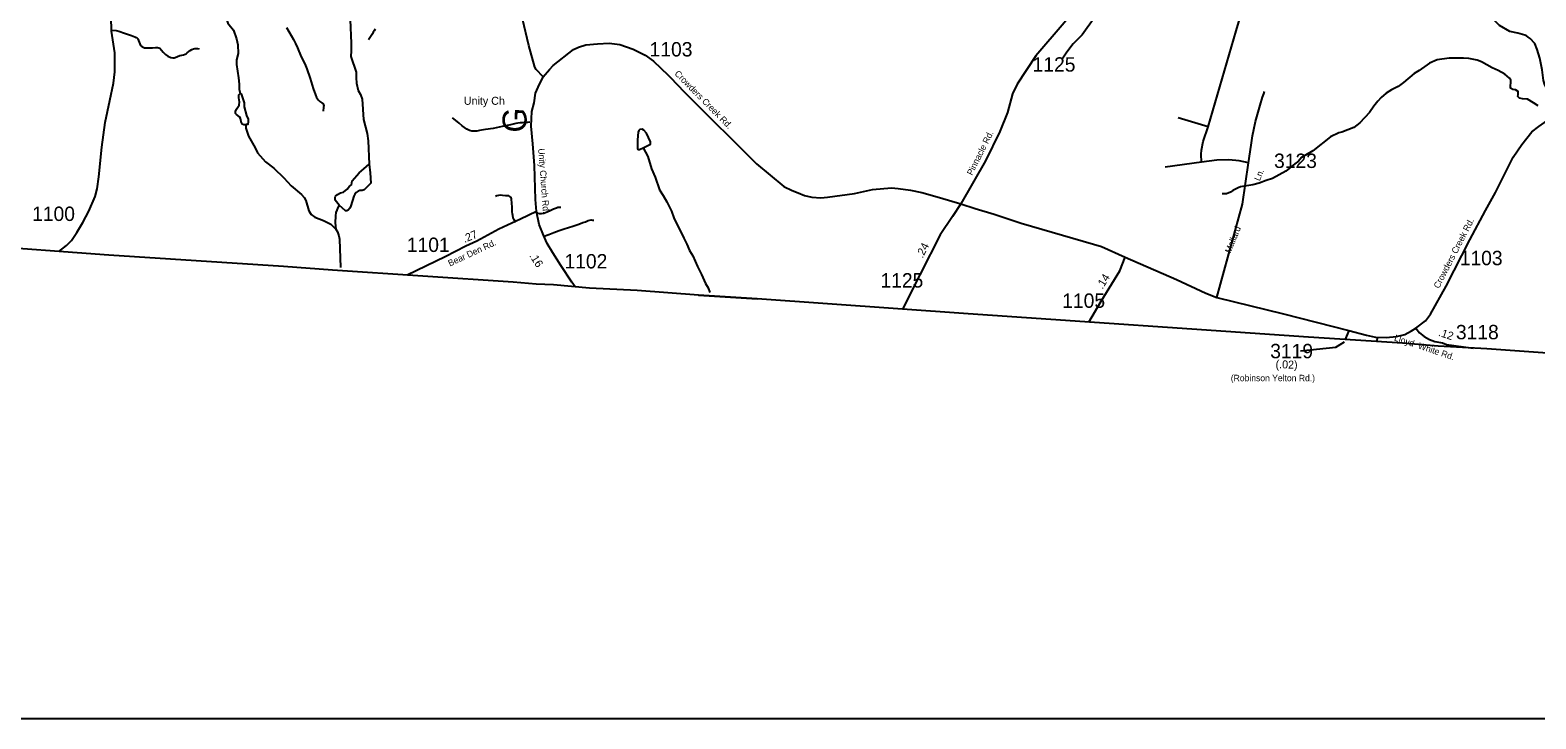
# Model space of a CAD drawing. Extents: x 1268485 to 1426702, y 514839 to 616766.
# Drawn here: x 1307707 to 1323145, y 517504 to 524572 of the extents above; entities that cross this region are included whole.
import ezdxf

# ---------------------------------------------------------------- set-up
doc = ezdxf.new("R2010")
doc.units = 0
for name, color, linetype in [('Old_Level_11', 7, 'Continuous'), ('Old_Level_17', 7, 'Continuous'), ('Old_Level_22', 7, 'Continuous'), ('Old_Level_32', 7, 'Continuous'), ('Old_Level_35', 7, 'Continuous'), ('Old_Level_45', 7, 'Continuous'), ('Old_Level_52', 7, 'Continuous'), ('Old_Level_62', 7, 'Continuous'), ('Old_Level_63', 7, 'Continuous'), ('Old_Level_8', 7, 'Continuous')]:
    doc.layers.add(name, color=color, linetype=linetype)

msp = doc.modelspace()

# ---------------------------------------------------------------- linework, layer by layer
at = {"layer": 'Old_Level_11'}
msp.add_lwpolyline([(1320732.74, 521281.196), (1321092.196, 521318.777), (1321183.401, 521372.463)], dxfattribs=at)
at = {"layer": 'Old_Level_32'}
msp.add_line((1321226.504, 521488.995), (1321190.18, 521398.319), dxfattribs=at)
for points in [[(1312968.383, 524092.606), (1312896.071, 524168.297), (1312882.554, 524192.581), (1312821.783, 524414.112), (1312756.022, 524685.967), (1312674.579, 524973.946), (1312643.393, 525094.632), (1312635.287, 525169.031), (1312594.772, 525233.878), (1312562.022, 525296.767), (1312508.233, 525388.094), (1312455.476, 525441.181), (1312178.823, 525683.865), (1311889.509, 525962.717), (1311731.696, 526098.852), (1311639.185, 526172.365), (1311543.953, 526251.323), (1311377.977, 526428.298), (1311320.838, 526493.642), (1311222.885, 526583.491), (1310997.05, 526830.166), (1310779.376, 527045.259), (1310616.121, 527224.957), (1310545.377, 527315.077)], [(1320342.854, 526233.576), (1320297.713, 526141.452), (1320259.249, 526084.632), (1320187.892, 525955.874), (1320060.574, 525775.366), (1319935.044, 525630.987), (1319850.788, 525561.337), (1319735.393, 525488.021), (1319568.711, 525427.535), (1319398.366, 525365.216), (1319145.596, 525268.072), (1318836.001, 525190.018), (1318729.806, 525133.205), (1318668.679, 525088.613), (1318506.77, 524908.491), (1318308.144, 524647.113), (1318019.727, 524306.777), (1317826.135, 524017.401), (1317779.487, 523917.373), (1317728.589, 523727.934), (1317649.686, 523531.627), (1317500.9, 523230.8), (1317247.668, 522790.161)], [(1323578.105, 523763.749), (1323446.109, 523828.885), (1323347.39, 523885.099), (1323308.275, 523920.103), (1323286.466, 523943.994), (1323251.638, 523986.468), (1323236.218, 524010.564), (1323221.164, 524053.99), (1323210.374, 524165.734), (1323185.248, 524283.785), (1323159.127, 524374.179), (1323134.095, 524434.623), (1323085.118, 524485.808), (1323064.439, 524499.967), (1323043.76, 524515.214), (1323033.038, 524520.886), (1322958.39, 524540.645), (1322878.709, 524558.457), (1322771.613, 524619.491), (1322718.624, 524673.596), (1322646.171, 524792.626), (1322615.892, 524819.678), (1322591.02, 524831.582), (1322553.162, 524843.971)], [(1308001.501, 522299.561), (1308080.098, 522362.981), (1308132.935, 522413.444), (1308187.852, 522495.372), (1308248.11, 522598.079), (1308307.775, 522713.848), (1308373.68, 522863.455), (1308395.64, 522942.376), (1308411.372, 523067.657), (1308441.947, 523370.46), (1308476.103, 523622.775), (1308522.985, 523848.374), (1308562.761, 524026.478), (1308575.822, 524145.215), (1308574.042, 524339.943), (1308541.389, 524560.792), (1308536.639, 524708.025)], [(1312968.383, 524092.606), (1313032.156, 524169.16), (1313071.202, 524210.195), (1313278.993, 524373.493), (1313329.677, 524396.285), (1313404.204, 524420.598), (1313522.489, 524431.823), (1313644.653, 524436.968), (1313752.418, 524422.593), (1313889.336, 524375.416), (1314014.172, 524314.474), (1314098.763, 524252.343), (1314249.391, 524110.843), (1314270.869, 524084.398), (1314413.61, 523938.855), (1314651.238, 523697.983), (1314950.539, 523406.655), (1315154.608, 523199.731), (1315435.59, 522968.622), (1315519.21, 522927.462), (1315581.791, 522902.686), (1315647.093, 522875.731), (1315720.558, 522859.123), (1315813.069, 522850.954), (1315883.812, 522856.4), (1316158.625, 522894.517), (1316343.647, 522935.63), (1316537.828, 522953.039), (1316607.745, 522947.23), (1316732.739, 522930.184), (1316849.733, 522905.409), (1317029.314, 522853.678), (1317247.668, 522790.161)], [(1312898.347, 522712.156), (1312886.845, 522834.365), (1312876.736, 523184.114), (1312860.28, 523404.645), (1312844.548, 523587.251), (1312849.93, 523735.215), (1312874.181, 523826.571), (1312888.397, 523926.334), (1312915.847, 523987.812), (1312968.383, 524092.606)], [(1321913.307, 521511.964), (1322011.989, 521588.92), (1322063.687, 521656.988), (1322224.22, 521942.87), (1322469.103, 522419.613), (1322626.916, 522721.832), (1322732.258, 522905.411), (1322818.405, 523082.133), (1322912.612, 523266.643), (1322999.681, 523398.148), (1323102.69, 523526.952), (1323175.915, 523582.985), (1323292.214, 523664.881), (1323389.86, 523702.546), (1323504.139, 523747.198), (1323578.105, 523763.749)], [(1319874.159, 521827.802), (1320138.326, 522786.174), (1320199.845, 523209.705)], [(1317247.668, 522790.161), (1317165.359, 522660.367), (1317037.476, 522469.779), (1316836.128, 522074.989), (1316649.707, 521708.122)], [(1317247.668, 522790.161), (1317396.637, 522742.048), (1317589.822, 522682.148), (1317868.183, 522589.897), (1318078.899, 522530.829), (1318608.125, 522374.144), (1318690.997, 522351.596), (1318933.5, 522240.816)], [(1312898.347, 522712.156), (1312734.862, 522632.512), (1312511.637, 522528.025), (1312288.317, 522407.21), (1312175.317, 522355.228), (1311963.966, 522245.729), (1311573.229, 522056.821)], [(1313295.957, 521938.187), (1313261.458, 521985.102), (1313148.022, 522157.075), (1313067.114, 522285.042), (1313007.511, 522381.385), (1312970.471, 522467.572), (1312925.434, 522576.973), (1312898.347, 522712.156)], [(1318562.882, 521575.763), (1318688.137, 521792.212), (1318879.471, 522102.113), (1318933.5, 522240.816)], [(1318933.5, 522240.816), (1319458.673, 522013.185), (1319762.509, 521873.437), (1319874.159, 521827.802)], [(1319874.159, 521827.802), (1320557.047, 521659.744), (1321226.504, 521488.995)], [(1321226.504, 521488.995), (1321407.427, 521440.932), (1321499.105, 521422.678), (1321609.294, 521417.391), (1321715.356, 521429.731), (1321799.679, 521449.026), (1321871.114, 521485.684), (1321913.307, 521511.964)], [(1321913.307, 521511.964), (1321953.113, 521466.715), (1321998.347, 521426.896), (1322052.628, 521397.937), (1322108.718, 521378.027), (1322185.652, 521362.029), (1322229.612, 521347.366), (1322500.834, 521308.44)]]:
    msp.add_lwpolyline(points, dxfattribs=at)
at = {"layer": 'Old_Level_35'}
for p, q in [((1319784.004, 523579.888), (1319477.348, 523671.7)), ((1319716.747, 523218.535), (1319344.885, 523166.195)), ((1321515.771, 521420.587), (1321515.404, 521377.244))]:
    msp.add_line(p, q, dxfattribs=at)
for points in [[(1319784.004, 523579.888), (1320073.127, 524565.317), (1320220.355, 525060.62)], [(1308540.485, 524570.289), (1308588.365, 524567.008), (1308616.252, 524559.678), (1308676.127, 524541.736), (1308746.05, 524517.745), (1308779.269, 524504.519), (1308794.648, 524495.189), (1308804.285, 524488.371)], [(1310336.127, 524597.305), (1310407.28, 524475.145), (1310429.63, 524433.058), (1310449.828, 524390.561), (1310487.045, 524297.006), (1310524.98, 524224.931), (1310544.767, 524175.205), (1310577.37, 524075.396), (1310609.666, 523974.254), (1310633.35, 523906.228), (1310644.525, 523881.109), (1310662.467, 523852.504), (1310678.358, 523837.792), (1310697.736, 523824.771), (1310711.474, 523814.16), (1310716.088, 523804.009), (1310717.626, 523793.859), (1310716.498, 523781.3), (1310710.654, 523738.547)], [(1311244.917, 524580.388), (1311234.357, 524565.675), (1311225.13, 524550.041), (1311217.543, 524533.687), (1311177.353, 524472.736)], [(1308804.285, 524488.371), (1308811.872, 524481.041), (1308817.921, 524466.687), (1308824.483, 524447.258), (1308830.532, 524431.931), (1308840.477, 524415.321), (1308852.472, 524403.992), (1308867.133, 524395.38), (1308880.872, 524390.869), (1308899.737, 524389.382), (1308934.39, 524389.382), (1308961.355, 524390.51), (1308991.908, 524392.253), (1309011.798, 524393.996), (1309025.741, 524391.484), (1309037.634, 524385.179), (1309054.551, 524365.852), (1309070.955, 524346.577), (1309095.664, 524321.92), (1309119.655, 524304.337), (1309151.233, 524290.855), (1309171.123, 524287.369), (1309184.657, 524288.497), (1309195.729, 524291.418), (1309216.85, 524300.8), (1309242.174, 524310.181), (1309261.961, 524315.512), (1309278.981, 524318.383), (1309295.385, 524324.227), (1309306.458, 524328.943), (1309317.12, 524337.76), (1309334.14, 524352.37), (1309348.801, 524363.494), (1309366.23, 524373.491), (1309382.122, 524379.386), (1309396.168, 524382.872), (1309410.214, 524384.051), (1309424.26, 524383.436), (1309440.151, 524378.77)], [(1320199.845, 523209.705), (1320215.587, 523321.491), (1320229.53, 523413.918), (1320239.479, 523488.489), (1320254.551, 523551.696), (1320268.747, 523634.791), (1320316.729, 523802.933), (1320342.668, 523882.134), (1320354.151, 523916.788), (1320362.968, 523940.831)], [(1312832.02, 523628.537), (1312810.49, 523625.051), (1312789.165, 523623.923), (1312754.921, 523621.411), (1312732.263, 523619.104), (1312708.272, 523615.464), (1312687.356, 523612.337), (1312633.735, 523601.213), (1312579.396, 523588.602), (1312546.075, 523581.938), (1312455.135, 523563.33), (1312376.702, 523551.385), (1312314.982, 523540.774), (1312285.762, 523535.494), (1312257.875, 523533.495), (1312237.369, 523535.494), (1312212.763, 523542.773), (1312186.106, 523556.051), (1312138.329, 523590.55), (1312105.829, 523617.105), (1312067.996, 523647.042), (1312037.341, 523670.265)], [(1319716.747, 523218.535), (1319711.518, 523300.299), (1319716.747, 523339.823), (1319734.996, 523427.431), (1319784.004, 523579.888)], [(1320199.845, 523209.705), (1320104.295, 523229.556), (1319995.207, 523240.27), (1319873.919, 523238.733), (1319716.747, 523218.535)], [(1312685.921, 522598.201), (1312669.619, 522624.499), (1312661.007, 522645.158), (1312654.753, 522668.226), (1312651.472, 522686.835), (1312649.012, 522708.724), (1312648.601, 522725.641), (1312648.499, 522755.168), (1312645.423, 522796.999), (1312643.168, 522837.291), (1312637.631, 522853.593), (1312626.866, 522865.999), (1312616.716, 522870.664), (1312606.668, 522872.202), (1312581.139, 522872.202), (1312551.612, 522874.508), (1312526.903, 522876.866), (1312507.526, 522875.329), (1312493.48, 522872.97), (1312477.998, 522864.461)], [(1312903.584, 522702.419), (1312913.631, 522693.909), (1312926.037, 522690.013), (1312948.49, 522688.475), (1312972.481, 522693.14), (1313007.545, 522707.083), (1313037.585, 522721.796), (1313072.547, 522737.329), (1313104.33, 522748.914), (1313119.093, 522753.579), (1313133.037, 522755.886), (1313146.98, 522753.579)], [(1312967.868, 522454.357), (1313023.744, 522474.554), (1313074.905, 522493.932), (1313131.499, 522514.847), (1313181.839, 522531.918), (1313226.028, 522546.63), (1313272.472, 522559.805), (1313332.245, 522582.258), (1313372.538, 522597.022), (1313399.605, 522606.3), (1313426.877, 522617.168), (1313457.839, 522624.909), (1313473.423, 522623.371), (1313486.547, 522620.244)]]:
    msp.add_lwpolyline(points, dxfattribs=at)
at = {"layer": 'Old_Level_52'}
msp.add_lwpolyline([(1325231.308, 521115.741), (1322642.809, 521300.009), (1322143.356, 521329.671), (1321777.788, 521360.241), (1320814.762, 521422.646), (1317324.192, 521659.987), (1315160.618, 521814.391), (1314561.08, 521852.27), (1315160.618, 521814.391), (1314561.08, 521852.27), (1313931.945, 521900.951), (1313442.173, 521924.417), (1313074.686, 521959.027), (1312894.717, 521965.051), (1312660.993, 521984.563), (1310806.944, 522107.723), (1310303.493, 522147.471), (1308515.085, 522261.107), (1307118.891, 522365.646), (1306195.67, 522427.25), (1305656.133, 522453.718), (1304603.27, 522536.34), (1304265.665, 522554.242)], dxfattribs=at)
at = {"layer": 'Old_Level_62'}
for points in [[(1309586.559, 525301.71), (1309639.155, 525240.759), (1309658.327, 525204.259), (1309673.398, 525166.222), (1309701.183, 525068.822), (1309708.462, 525035.04), (1309706.719, 524790.515), (1309710.82, 524710.852), (1309733.273, 524643.903), (1309793.764, 524572.955), (1309823.599, 524483.706), (1309836.21, 524421.934), (1309840.106, 524331.558), (1309822.676, 524267.889), (1309823.496, 524217.856), (1309844.412, 524082.829), (1309850.871, 524018.699), (1309851.691, 523966.975), (1309860.611, 523922.479)], [(1310973.736, 525231.941), (1310969.327, 525045.754), (1310972.506, 524921.8), (1310983.271, 524869.05), (1310979.99, 524731.255), (1310986.859, 524676.968), (1310999.265, 524436.237), (1310999.368, 524358.317), (1310996.087, 524300.902), (1311050.22, 524138.962), (1311048.99, 524083.188), (1311051.758, 524029.003), (1311070.008, 523950.673), (1311095.024, 523909.971), (1311111.839, 523862.039), (1311125.064, 523654.937), (1311161.769, 523512.272), (1311172.021, 523434.096), (1311182.479, 523197.517)], [(1318621.769, 524703.83), (1318491.458, 524522.666), (1318401.235, 524432.546), (1318335.208, 524346.065), (1318289.584, 524274.809)], [(1323167.056, 523793.398), (1323119.791, 523826.36), (1323058.583, 523862.091), (1323008.755, 523867.166), (1322976.87, 523873.574), (1322961.286, 523890.286), (1322963.746, 523912.38), (1322962.414, 523941.959), (1322934.732, 523958.926), (1322908.895, 523963.54), (1322883.161, 523976.356), (1322889.108, 524058.326), (1322873.626, 524079.959), (1322826.464, 524119.482), (1322759.31, 524156.956), (1322695.846, 524184.484), (1322587.271, 524244.923), (1322541.647, 524262.25), (1322456.038, 524280.397), (1322402.109, 524285.574), (1322253.959, 524284.447), (1322133.491, 524267.991), (1322052.7, 524233.543), (1321946.893, 524157.724), (1321898.091, 524126.659), (1321787.978, 524035.36), (1321733.024, 523994.605), (1321664.024, 523958.26), (1321611.223, 523925.657), (1321560.165, 523880.751), (1321525.204, 523841.226), (1321482.04, 523790.374), (1321438.467, 523725.629), (1321340.042, 523620.078), (1321276.885, 523572.967), (1321155.802, 523526.164), (1321123.507, 523518.577), (1321040.563, 523476.798), (1320859.092, 523332.697), (1320743.34, 523263.646), (1320712.582, 523225.712), (1320673.827, 523198.593), (1320582.067, 523123.288), (1320444.272, 523050.546), (1320379.783, 523029.682), (1320307.092, 523001.641), (1320242.603, 522984.878), (1320118.034, 522963.553), (1320093.838, 522954.223), (1320039.191, 522925.771), (1320012.739, 522908.239), (1319972.344, 522893.476), (1319928.258, 522890.247)], [(1309917.103, 523598.855), (1309899.161, 523600.034), (1309881.218, 523606.134), (1309873.632, 523618.592), (1309864.712, 523666.369), (1309853.024, 523680.568), (1309821.446, 523705.79), (1309811.808, 523717.478), (1309812.218, 523735.522), (1309822.779, 523759.103), (1309851.896, 523802.831), (1309854.562, 523834.819), (1309845.539, 523876.855), (1309846.257, 523908.843), (1309860.611, 523922.479)], [(1309860.611, 523922.479), (1309872.504, 523918.121), (1309902.339, 523824.002), (1309903.364, 523785.401), (1309925.407, 523697.177), (1309942.427, 523656.577), (1309943.964, 523632.791), (1309939.248, 523604.956), (1309923.254, 523602.803), (1309917.103, 523598.855)], [(1309917.103, 523598.855), (1309920.281, 523565.124), (1309931.354, 523523.037), (1309946.528, 523484.18), (1310015.63, 523362.994), (1310038.596, 523314.089), (1310120.514, 523220.534), (1310204.893, 523154.046), (1310306.702, 523055.979), (1310384.826, 522973.959), (1310490.838, 522885.684), (1310516.162, 522854.823), (1310533.489, 522824.066), (1310564.965, 522715.952), (1310590.084, 522680.991), (1310627.506, 522653.975), (1310716.703, 522617.732), (1310789.907, 522580.105), (1310840.657, 522529.047)], [(1313993.846, 523364.173), (1314066.844, 523400.467), (1314069.1, 523410.259), (1314067.459, 523425.073), (1314025.424, 523513.707), (1314000.202, 523546.208), (1313982.363, 523554.769), (1313958.269, 523553.641), (1313948.016, 523541.543), (1313939.507, 523523.652), (1313935.816, 523445.783), (1313935.816, 523357.97), (1313941.557, 523347.153), (1313953.553, 523346.948), (1313993.846, 523364.173)], [(1313993.846, 523364.173), (1314039.88, 523275.437), (1314079.045, 523149.945), (1314116.979, 523063.003), (1314158.092, 522934.128), (1314196.642, 522875.124), (1314235.192, 522808.687), (1314282.969, 522713.337), (1314307.37, 522644.748), (1314410.716, 522438.312), (1314439.219, 522377.052), (1314465.67, 522310.872), (1314502.375, 522255.969), (1314547.896, 522145.087), (1314590.035, 522065.425), (1314631.865, 521971.049), (1314658.83, 521926.194), (1314674.926, 521879.288)], [(1310876.541, 522776.135), (1310833.685, 522827.911), (1310834.301, 522855.798), (1310838.607, 522869.639), (1310856.959, 522884.864), (1310889.46, 522902.293), (1310919.602, 522909.88), (1310956.409, 522940.33), (1310983.168, 522971.755), (1311003.366, 522983.699), (1311007.805, 523026.504), (1311080.136, 523106.917), (1311128.357, 523147.123), (1311182.479, 523197.517)], [(1311182.479, 523197.517), (1311192.65, 523106.917), (1311200.688, 523002.381), (1311130.293, 522934.333), (1311110.198, 522927.361), (1311088.053, 522925.361), (1311069.905, 522918.339), (1311049.605, 522906.446), (1311035.252, 522888.657), (1311024.589, 522866.716), (1310996.394, 522769.624), (1310985.937, 522746.043), (1310969.327, 522724.205), (1310955.179, 522716.311), (1310941.235, 522716.567), (1310876.541, 522776.135)], [(1310876.541, 522776.135), (1310861.88, 522752.657), (1310851.32, 522724.975), (1310842.708, 522698.881), (1310837.889, 522666.945), (1310836.249, 522595.587), (1310840.657, 522529.047)], [(1310840.657, 522529.047), (1310858.087, 522500.801), (1310873.158, 522460.303), (1310878.489, 522428.162), (1310889.049, 522135.45)]]:
    msp.add_lwpolyline(points, dxfattribs=at)
at = {"layer": 'Old_Level_63'}
msp.add_lwpolyline([(1305516.95, 529802.059), (1368033.021, 529802.059), (1368033.021, 517504.204), (1305516.95, 517504.204), (1305516.95, 529802.059)], dxfattribs=at)

# ---------------------------------------------------------------- texts
at = {"layer": 'Old_Level_11'}
for s, rotation, p in [('Crowders Creek Rd.', 314.6114778, (1314308.642, 524119.562)), ('Pinnacle Rd.', 63.6834333, (1317366.342, 523075.156)), ('Unity Church Rd.', 274.267425, (1312916.105, 523355.557)), ('Mallard                     Ln.', 68.0872111, (1320015.283, 522276.695)), ('Crowders Creek Rd.', 62.8123528, (1322150.604, 521914.719)), ('Bear Den Rd.', 24.8968667, (1312010.9, 522145.578)), ('Lloyd  White Rd.', 341.5541472, (1321686.46, 521388.034))]:
    msp.add_text(s, height=65.61666, rotation=rotation, dxfattribs=at).set_placement(p)
msp.add_text('(Robinson Yelton Rd.)', height=65.61666, dxfattribs=at).set_placement((1320016.945, 520969.219))
at = {"layer": 'Old_Level_17'}
for s, rotation, p in [('.27', 22.2217861, (1312160.911, 522388.237)), ('.16', 302.3034111, (1312822.018, 522256.597)), ('.24', 62.9778306, (1316857.535, 522226.543)), ('.14', 58.3087194, (1318701.229, 521907.873)), ('.12', 341.5541472, (1322138.721, 521436.897)), ('(.02)', 357.9542361, (1320474.958, 521104.262))]:
    msp.add_text(s, height=82.0208, rotation=rotation, dxfattribs=at).set_placement(p)
at = {"layer": 'Old_Level_22'}
msp.add_text('Unity Ch', height=82.0208, dxfattribs=at).set_placement((1312153.891, 523805.586))
msp.add_text('G', height=246.062, rotation=87.9170944, dxfattribs=at).set_placement((1312792.245, 523516.18))
at = {"layer": 'Old_Level_45'}
msp.add_text('1100', height=147.6375, dxfattribs=at).set_placement((1307727.685, 522613.362))
at = {"layer": 'Old_Level_8'}
for s, p in [('1103', (1314058.517, 524301.339)), ('1125', (1317984.992, 524145.949)), ('3123', (1320460.289, 523157.322)), ('1101', (1311569.489, 522295.332)), ('1102', (1313185.743, 522126.209)), ('1103', (1322364.045, 522159.682)), ('1125', (1316425.14, 521930.528)), ('1105', (1318288.655, 521722.145)), ('3118', (1322324.717, 521399.306)), ('3119', (1320421.072, 521204.873))]:
    msp.add_text(s, height=147.6375, dxfattribs=at).set_placement(p)

doc.saveas('drawing.dxf')
